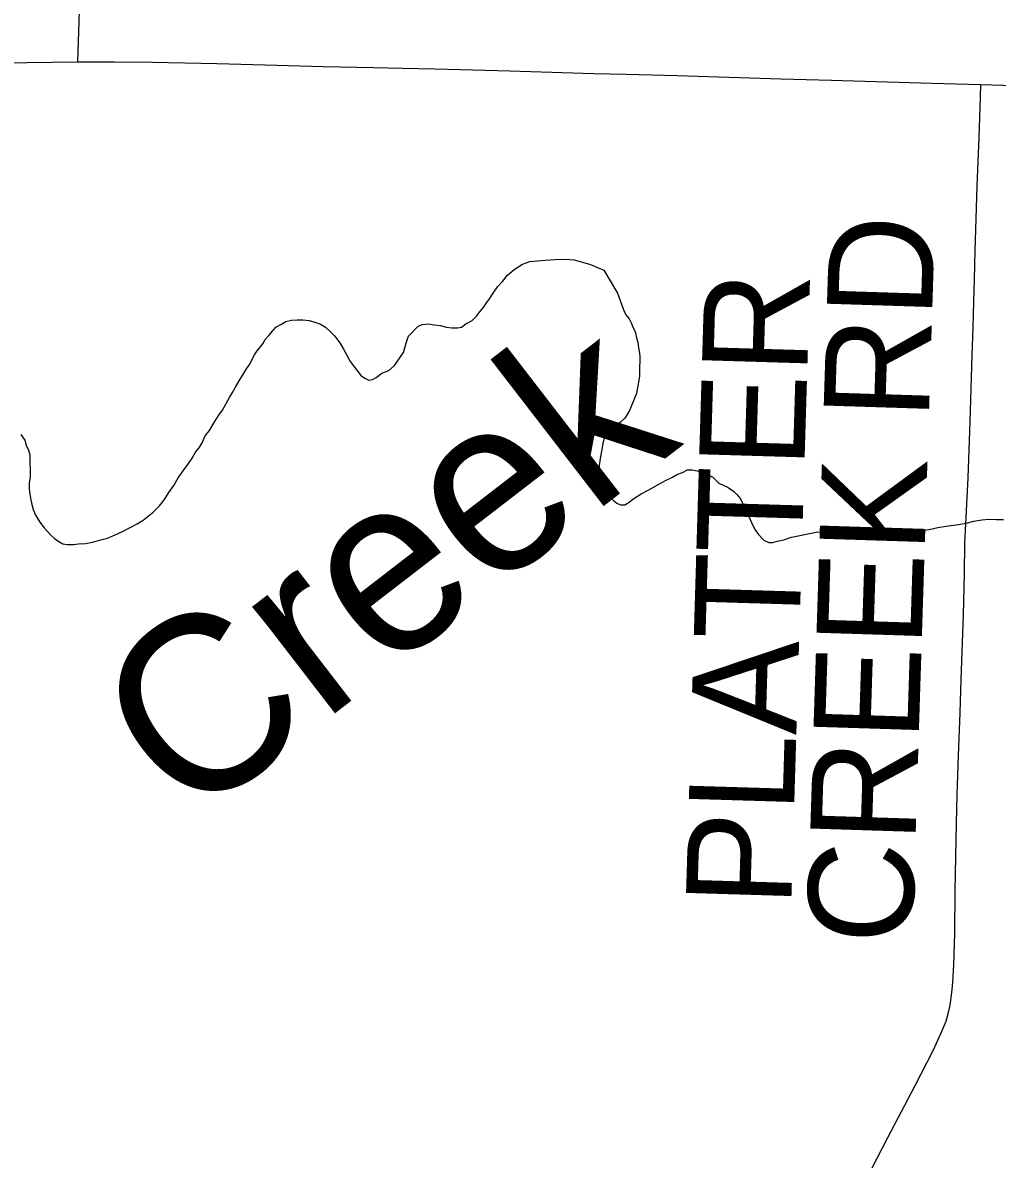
# Model space of a CAD drawing. Extents: x 2.1 to 73.9, y 4 to 26.
# Drawn here: x 43.6184 to 43.881, y 22.0785 to 22.3847 of the extents above; entities that cross this region are included whole.
import ezdxf

# ---------------------------------------------------------------- set-up
doc = ezdxf.new("R2010")
doc.units = 0
for name, color, linetype in [('GM_X_County_Road', 7, 'Continuous'), ('GM_X_Minor_River', 7, 'Continuous'), ('GM_X_Minor_River_Text', 7, 'Continuous'), ('GM_X_Township_Road', 7, 'Continuous'), ('GM_X_Township_Road_Text', 7, 'Continuous')]:
    doc.layers.add(name, color=color, linetype=linetype)

msp = doc.modelspace()

# ---------------------------------------------------------------- linework, layer by layer
at = {"layer": 'GM_X_County_Road'}
for points in [[(43.63332, 22.3741), (43.63365, 22.38499), (43.6343, 22.40642), (43.6356, 22.45428), (43.63613, 22.47323), (43.63664, 22.49156), (43.63691, 22.50431), (43.63756, 22.53601), (43.63842, 22.56677), (43.63921, 22.60002), (43.63968, 22.61898), (43.64023, 22.6429), (43.6409, 22.67212), (43.64149, 22.69978), (43.64205, 22.71966), (43.64288, 22.76037), (43.64317, 22.77187), (43.64469, 22.83683), (43.64548, 22.86696), (43.64574, 22.8768)], [(43.12923, 22.38405), (43.13643, 22.38391), (43.16875, 22.38319), (43.18864, 22.3827), (43.21662, 22.38211), (43.26696, 22.38096), (43.30021, 22.38018), (43.31855, 22.37983), (43.36143, 22.37899), (43.38132, 22.37852), (43.39655, 22.37813), (43.42204, 22.37771), (43.45311, 22.37719), (43.46648, 22.37694), (43.51682, 22.37572), (43.53453, 22.37536), (43.55845, 22.3748), (43.60072, 22.37396), (43.61285, 22.37386), (43.63332, 22.3741)], [(43.63332, 22.3741), (43.6431, 22.37414), (43.65336, 22.37405), (43.67077, 22.37366), (43.68692, 22.37321), (43.69935, 22.37291), (43.71302, 22.37262), (43.72079, 22.37245), (43.72949, 22.37225), (43.73974, 22.37198), (43.74969, 22.37168), (43.75807, 22.37139), (43.77234, 22.37097), (43.78104, 22.37078), (43.79471, 22.37044), (43.82267, 22.36955), (43.83635, 22.36915), (43.86337, 22.36834), (43.87654, 22.368)], [(43.87654, 22.368), (43.89134, 22.36761), (43.91589, 22.36695), (43.93267, 22.36645), (43.95162, 22.36577), (43.95938, 22.36552), (43.97026, 22.36514), (43.98982, 22.3645), (44.00007, 22.36416), (44.01125, 22.36384), (44.02865, 22.36335), (44.04542, 22.36273), (44.06698, 22.36211), (44.08797, 22.36138), (44.10382, 22.36093), (44.1234, 22.36019), (44.12722, 22.36005)]]:
    msp.add_lwpolyline(points, dxfattribs=at)
at = {"layer": 'GM_X_Minor_River'}
for points in [[(43.68239, 22.29723), (43.68317, 22.29817), (43.68376, 22.2993), (43.68472, 22.30043), (43.68569, 22.30155), (43.68666, 22.30268), (43.688, 22.30341), (43.68935, 22.30415), (43.69087, 22.30451), (43.6924, 22.30467), (43.69392, 22.30465), (43.69563, 22.30443), (43.69714, 22.30403), (43.69865, 22.30343), (43.69997, 22.30265), (43.70129, 22.30149), (43.70241, 22.30033), (43.7039, 22.29841), (43.70482, 22.29668), (43.70575, 22.29515), (43.70667, 22.29342), (43.70779, 22.29188), (43.70872, 22.29073), (43.70966, 22.28957), (43.71079, 22.2888), (43.71173, 22.2884), (43.71268, 22.28857), (43.71364, 22.28913), (43.71518, 22.29025), (43.7171, 22.29097), (43.71864, 22.29228), (43.71922, 22.29322), (43.72039, 22.29491), (43.72098, 22.29585), (43.72158, 22.29774), (43.72198, 22.29925), (43.72238, 22.3002), (43.72489, 22.30282), (43.72604, 22.30337), (43.72775, 22.30353), (43.72927, 22.30332), (43.73098, 22.3031), (43.73249, 22.30269), (43.73401, 22.30248), (43.73553, 22.30245), (43.73668, 22.30263), (43.73783, 22.30356), (43.73956, 22.30448), (43.74072, 22.3056), (43.7415, 22.30673), (43.74246, 22.30785), (43.74324, 22.30898), (43.74422, 22.31029), (43.74519, 22.3118), (43.74636, 22.31349), (43.74771, 22.31499), (43.74907, 22.31668), (43.75081, 22.31817), (43.75311, 22.31965), (43.75502, 22.32038), (43.75712, 22.32053), (43.75921, 22.32069), (43.76188, 22.32084), (43.76454, 22.32098), (43.76701, 22.32075), (43.76928, 22.32015), (43.77137, 22.31954), (43.77326, 22.31875), (43.77496, 22.31796), (43.77866, 22.31182), (43.78049, 22.30686), (43.78104, 22.3059), (43.78179, 22.30493), (43.78234, 22.30378), (43.78289, 22.30245), (43.78345, 22.30149), (43.7838, 22.29977), (43.78416, 22.29862), (43.78433, 22.2971), (43.7845, 22.29615), (43.78467, 22.29482), (43.78465, 22.2933), (43.78463, 22.29197), (43.78461, 22.29083), (43.78459, 22.2895), (43.78438, 22.28836), (43.78417, 22.28684), (43.78375, 22.28476), (43.78316, 22.28325), (43.78257, 22.28174), (43.78197, 22.28042), (43.78139, 22.27929), (43.78061, 22.27816)], [(43.61793, 22.27377), (43.61905, 22.27223), (43.61941, 22.27089), (43.61996, 22.26955), (43.62032, 22.26822), (43.62041, 22.26233), (43.6202, 22.26062), (43.62017, 22.2591), (43.62034, 22.25777), (43.62051, 22.25662), (43.62087, 22.25491), (43.62123, 22.25357), (43.62178, 22.25223), (43.62233, 22.25127), (43.62308, 22.25012), (43.62419, 22.24859), (43.62513, 22.24762), (43.62606, 22.24666), (43.627, 22.24569), (43.62813, 22.24491), (43.62926, 22.24432), (43.6304, 22.24411), (43.63211, 22.24409), (43.63344, 22.24426), (43.63535, 22.24442), (43.63726, 22.24476), (43.63917, 22.2453), (43.64127, 22.24584), (43.64337, 22.24675), (43.64548, 22.24767), (43.64759, 22.24878), (43.64931, 22.2497), (43.65085, 22.25062), (43.6522, 22.25174), (43.65355, 22.25286), (43.65529, 22.25454), (43.65664, 22.25623), (43.65781, 22.25811), (43.65917, 22.25999), (43.66035, 22.26206), (43.66171, 22.26394), (43.66288, 22.26563), (43.66405, 22.26732), (43.66502, 22.26902), (43.66599, 22.27014), (43.66677, 22.27146), (43.66756, 22.27334), (43.66873, 22.27485), (43.6697, 22.27635), (43.67048, 22.27767), (43.67126, 22.27898), (43.67224, 22.2803), (43.67419, 22.28369), (43.67497, 22.28501), (43.67576, 22.28651), (43.67673, 22.28821), (43.6779, 22.29009), (43.67869, 22.29141), (43.67966, 22.29272), (43.68025, 22.29404), (43.68084, 22.29517), (43.68162, 22.2963), (43.68239, 22.29723)], [(43.78061, 22.27816), (43.77945, 22.27704), (43.77829, 22.27611), (43.77713, 22.27499), (43.77617, 22.27405), (43.7752, 22.27293), (43.7748, 22.2718), (43.77397, 22.26725), (43.77375, 22.26535), (43.77373, 22.26383), (43.7739, 22.26269), (43.77407, 22.26174), (43.77425, 22.26078), (43.77461, 22.25983), (43.77553, 22.25791), (43.77647, 22.25714), (43.7776, 22.25598), (43.77853, 22.25521), (43.77948, 22.25481), (43.78062, 22.25479), (43.78158, 22.25535), (43.78312, 22.25646), (43.78504, 22.25776), (43.78715, 22.25887), (43.78984, 22.26034), (43.79176, 22.26145), (43.79329, 22.26219), (43.79463, 22.26292), (43.79616, 22.26347), (43.7975, 22.26421), (43.79883, 22.26419), (43.80016, 22.26397), (43.80149, 22.26357), (43.803, 22.26298), (43.80432, 22.2622), (43.80601, 22.26065), (43.80846, 22.25947), (43.80997, 22.2585), (43.8109, 22.25753), (43.81183, 22.25637), (43.81239, 22.25523), (43.81312, 22.2535), (43.81386, 22.25197), (43.81478, 22.25006), (43.8157, 22.24814), (43.81663, 22.2468), (43.81813, 22.24525), (43.81945, 22.24466), (43.8204, 22.24464), (43.82174, 22.245), (43.82345, 22.24536), (43.82556, 22.24608), (43.83262, 22.24749), (43.83509, 22.24745), (43.83737, 22.24722), (43.84022, 22.24698), (43.84268, 22.24675), (43.84553, 22.24652), (43.84839, 22.24647), (43.85143, 22.2468), (43.85448, 22.24713), (43.85734, 22.24746), (43.86001, 22.2478), (43.86267, 22.24814), (43.86497, 22.24867), (43.86725, 22.24901), (43.87049, 22.24953), (43.87259, 22.24987), (43.87469, 22.25041), (43.87679, 22.25076), (43.87869, 22.25092), (43.88079, 22.25088), (43.88269, 22.25085)]]:
    msp.add_lwpolyline(points, dxfattribs=at)
at = {"layer": 'GM_X_Township_Road'}
for points in [[(43.86885, 22.12421), (43.86904, 22.12625), (43.86928, 22.13086), (43.86958, 22.13925), (43.86967, 22.15082), (43.86984, 22.15996), (43.86999, 22.16892), (43.87022, 22.17668), (43.87057, 22.18724), (43.87095, 22.19872), (43.87126, 22.20773), (43.87191, 22.22512), (43.87219, 22.23631), (43.87229, 22.24438), (43.87312, 22.26206), (43.87371, 22.27728), (43.87404, 22.28906), (43.87426, 22.29512), (43.87451, 22.3025), (43.8747, 22.30962), (43.87483, 22.31552), (43.87504, 22.32329), (43.8752, 22.32888), (43.87556, 22.34069), (43.87609, 22.35373), (43.87643, 22.3646), (43.87654, 22.368)], [(43.84009, 22.06226), (43.85148, 22.08436), (43.85889, 22.09838), (43.86368, 22.10779), (43.8659, 22.11255), (43.86718, 22.11569), (43.86774, 22.11769), (43.86823, 22.11958), (43.86848, 22.12123), (43.86885, 22.12421)]]:
    msp.add_lwpolyline(points, dxfattribs=at)

# ---------------------------------------------------------------- texts
at = {"layer": 'GM_X_Minor_River_Text'}
msp.add_text('Creek', height=0.047366, rotation=37.6433, dxfattribs=at).set_placement((43.66286, 22.168))
at = {"layer": 'GM_X_Township_Road_Text'}
for s, rotation, p in [('CREEK RD', 88.185, (43.85805, 22.13616)), ('PLATTER', 88.2787, (43.82545, 22.14629))]:
    msp.add_text(s, height=0.028409, rotation=rotation, dxfattribs=at).set_placement(p)

doc.saveas('drawing.dxf')
